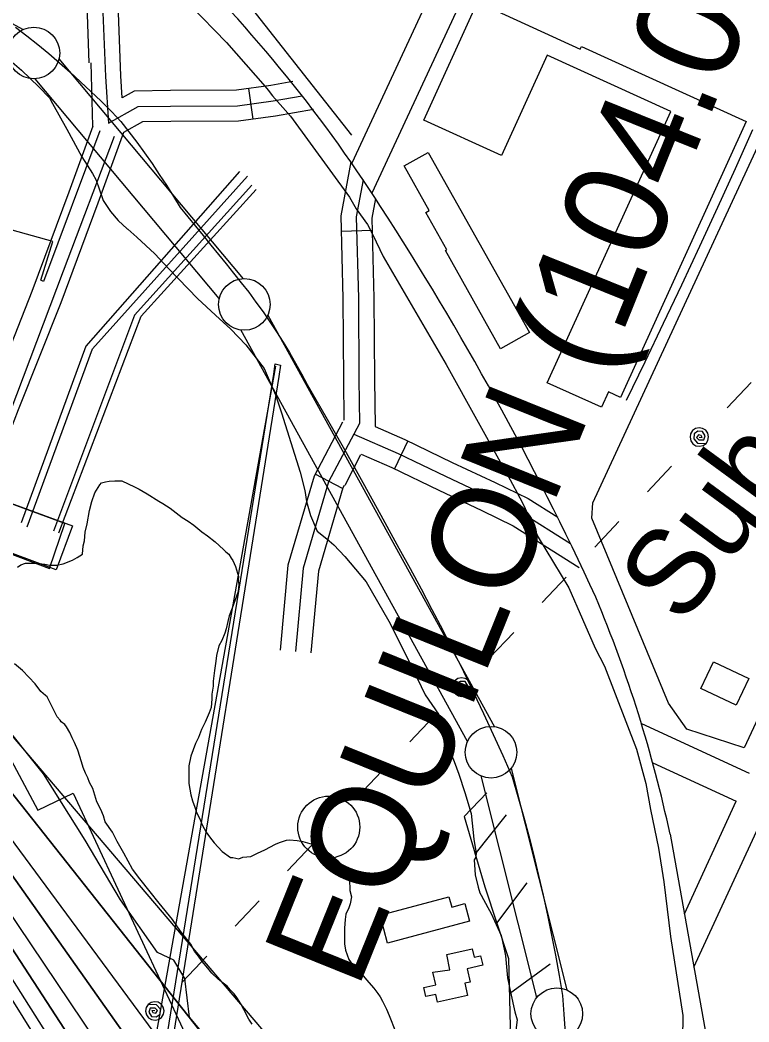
# Model space of a CAD drawing. Extents: x 3625074 to 3663148, y 511451 to 537151.
# Drawn here: x 3658865 to 3659570, y 530685 to 531656 of the extents above; entities that cross this region are included whole.
import ezdxf

# ---------------------------------------------------------------- set-up
doc = ezdxf.new("R2010")
doc.units = 0
for name, color, linetype in [('V-BLDG-OTLN', 7, 'Continuous'), ('V-CHAN-DOCK', 7, 'Continuous'), ('V-CHAN-NAID', 7, 'Continuous'), ('V-DOMW-TANK', 7, 'Continuous'), ('V-LEVE-TOET', 7, 'Continuous'), ('V-RAIL-TRAK', 7, 'Continuous'), ('V-RIVR-EDGE', 7, 'Continuous'), ('V-ROAD-CNTR', 7, 'Continuous'), ('V-RRAP-FSHR', 7, 'Continuous'), ('V-RRAP-RVMT', 7, 'Continuous'), ('V-SITE-OTLN', 7, 'Continuous'), ('V-SITE-OTLN-IDEN', 7, 'Continuous'), ('V-SITE-VEGE', 7, 'Continuous'), ('V-SURV-LINE', 7, 'Continuous'), ('V-TOPO-DPTH', 7, 'Continuous'), ('V-TOPO-MINR', 7, 'Continuous'), ('V-TOPO-SHOR', 7, 'Continuous'), ('V-TOPO-WATR', 7, 'Continuous'), ('V-UTIL-LINE', 7, 'Continuous')]:
    doc.layers.add(name, color=color, linetype=linetype)

msp = doc.modelspace()

# ---------------------------------------------------------------- linework, layer by layer
at = {"layer": 'V-BLDG-OTLN'}
for points in [[(3659427.55, 531280.63), (3659375.14, 531304.5), (3659494.76, 531567.09), (3659375, 531621.64), (3659330.73, 531524.43), (3659255.55, 531558.68), (3659307.58, 531672.9), (3659407.17, 531627.54), (3659408.36, 531630.14), (3659567.88, 531557.47), (3659446.1, 531290.14), (3659434.32, 531295.5)], [(3659329.93, 531337.33), (3659276.46, 531432.41), (3659277.99, 531433.27), (3659257.69, 531469.38), (3659260.83, 531471.15), (3659236.48, 531514.45), (3659259.72, 531527.52), (3659357.84, 531353.02)], [(3658899.65, 531123.3), (3658833.87, 531147.74), (3658849.65, 531190.2), (3658915.42, 531165.77)], [(3659557.95, 530992.11), (3659523.85, 531008.31), (3659536.11, 531034.12), (3659570.21, 531017.92)], [(3659300.01, 530782.85), (3659220.48, 530761.77), (3659213.31, 530788.86), (3659279.95, 530806.52), (3659282.6, 530796.52), (3659295.48, 530799.93)], [(3659277.82, 530750.55), (3659302.54, 530756.17), (3659304.42, 530747.95), (3659310.55, 530749.35), (3659312.61, 530740.27), (3659297.64, 530736.87), (3659300.58, 530723.93), (3659295.34, 530722.73), (3659298, 530711.07), (3659268.84, 530704.43), (3659267.11, 530712.02), (3659257.72, 530709.89), (3659255.69, 530718.8), (3659267.17, 530721.41), (3659264.43, 530733.45), (3659280.9, 530735.65)]]:
    msp.add_lwpolyline(points, close=True, dxfattribs=at)
at = {"layer": 'V-CHAN-DOCK'}
for points in [[(3658822.44, 531190.34), (3658906.77, 531412.9), (3658956.06, 531543.38)], [(3658941.95, 531548.28), (3658887.34, 531402.51), (3658884.6, 531403.73), (3658896.5, 531441.37), (3658856.87, 531452.11)], [(3659116.91, 531321.5), (3659115.18, 531310.37), (3659012.16, 530667.26), (3659016.94, 530666.4), (3659013.05, 530642.94), (3659014.59, 530618.26), (3659001.47, 530614.15), (3658999.26, 530623.98), (3659110.42, 531312.82), (3659111.75, 531322.76), (3659116.91, 531321.5)], [(3658834.1, 531146.88), (3658893.26, 531124.48), (3658907.99, 531167.99), (3658849.21, 531189.6)]]:
    msp.add_lwpolyline(points, dxfattribs=at)
at = {"layer": 'V-DOMW-TANK'}
msp.add_line((3659163.57, 530874.09), (3659163.57, 530874.09), dxfattribs=at)
msp.add_circle((3659163.57, 530874.09), 30, dxfattribs=at)
at = {"layer": 'V-LEVE-TOET'}
for points in [[(3658994.25, 531706.64), (3659064.53, 531633.96), (3659101.96, 531591.35), (3659104.88, 531587.76), (3659109.08, 531582.45), (3659126.52, 531562.56), (3659183.67, 531484.11), (3659190.05, 531472.76), (3659201.14, 531457.78), (3659206.35, 531447.63), (3659216.17, 531426.74), (3659277.14, 531322.13), (3659339.21, 531210.39), (3659348.48, 531193.06), (3659353.12, 531184.1), (3659357.73, 531173.36), (3659366.39, 531154.86), (3659396.03, 531105.83), (3659409.29, 531075.4), (3659421.39, 531047.36), (3659430.67, 531030.04), (3659461.69, 530949.54), (3659470.75, 530916.2), (3659475.19, 530891.22), (3659483.02, 530853.74), (3659487.94, 530821.05), (3659494.39, 530768.16), (3659506.47, 530691.46), (3659505.3, 530599.51)], [(3658847.82, 531622.7), (3658865.91, 531607.13), (3658882.81, 531590.99), (3658893.29, 531580.24), (3658896.17, 531574.9), (3658910.01, 531549.95), (3658924.42, 531523.22), (3658934.83, 531507.16), (3658938.29, 531500.63), (3658941.13, 531492.34), (3658945.12, 531481.08), (3658952.06, 531470.38), (3658959.61, 531461.43), (3658968.36, 531453.65), (3658968.94, 531453.06), (3658977.69, 531445.28), (3658995.18, 531429.13), (3659008.57, 531414.8), (3659036.52, 531386.14), (3659054.01, 531369.99), (3659068.58, 531356.24), (3659083.13, 531341.31), (3659101.12, 531318.07), (3659112.01, 531292.57), (3659117.69, 531275.39), (3659135.83, 531217.95), (3659140.33, 531200.2), (3659141.96, 531189.56), (3659145.92, 531175.94), (3659152.21, 531160.53), (3659161.56, 531153.33), (3659168.56, 531147.34), (3659179.03, 531136), (3659199.95, 531111.55), (3659221.89, 531073.53), (3659241.44, 531034.35), (3659256.96, 531002.3), (3659269.7, 530983.26), (3659277.04, 530957.22), (3659285.04, 530937.65), (3659289.6, 530925.21), (3659295.28, 530907.44), (3659301.51, 530887.3), (3659304.14, 530862.5), (3659306.32, 530848.31), (3659305.68, 530844.19), (3659304.48, 530842.44), (3659305.47, 530827.68), (3659308.27, 530815.85), (3659309.97, 530810.52), (3659311.12, 530808.15), (3659317.46, 530796.27), (3659317.46, 530796.27), (3659320.92, 530790.32), (3659330.68, 530768.97), (3659333.46, 530755.96), (3659334.56, 530749.45), (3659336.65, 530728.19), (3659339.42, 530714), (3659343.9, 530695.07), (3659346.16, 530687.37), (3659344.2, 530672.06)]]:
    msp.add_lwpolyline(points, dxfattribs=at)
at = {"layer": 'V-RAIL-TRAK'}
msp.add_lwpolyline([(3659573.93, 531549.46), (3659556.99, 531511.73), (3659539.87, 531474.09), (3659522.56, 531436.54), (3659505.07, 531399.07), (3659487.4, 531361.68), (3659469.55, 531324.37), (3659451.52, 531287.16)], dxfattribs=at)
at = {"layer": 'V-RIVR-EDGE'}
msp.add_lwpolyline([(3659040.48, 530675.92), (3659028.87, 530690.04), (3659024.06, 530727.43), (3659013.69, 530745.22), (3658997.78, 530752.61), (3658961.75, 530803.56), (3658927.58, 530861.24), (3658887.3, 530925.68), (3658840.87, 530983.39)], dxfattribs=at)
at = {"layer": 'V-ROAD-CNTR'}
for p, q in [((3659090.4, 531559.66), (3659086.32, 531589.38)), ((3659205.52, 531451.84), (3659175.53, 531451.05)), ((3659240.19, 531248.14), (3659227.09, 531221.15)), ((3659176.79, 531201.85), (3659150.28, 531215.91))]:
    msp.add_line(p, q, dxfattribs=at)
for points in [[(3659362.04, 531896.95), (3659185.77, 531517.16)], [(3659389.26, 531884.32), (3659205.35, 531488.1)], [(3658931.71, 531614.2), (3658929.6, 531670.31), (3658927.6, 531729.99), (3658931, 531762.97), (3658940.65, 531777.2)], [(3658953.21, 531769), (3658945.53, 531757.68), (3658942.62, 531729.47), (3658944.6, 531670.84), (3658947.22, 531600.93), (3658950.12, 531555.83), (3658979.06, 531571.96), (3659010.46, 531572.47), (3659075.21, 531572.72), (3659109.77, 531577.46), (3659137.72, 531582.42)], [(3659128.93, 531596.09), (3659107.44, 531592.28), (3659074.16, 531587.71), (3659010.31, 531587.47), (3658975.05, 531586.9), (3658963.56, 531580.5), (3658962.2, 531601.69), (3658959.59, 531671.37), (3658957.65, 531728.95), (3658960.07, 531752.38), (3658965.05, 531759.73)], [(3658860.31, 531648.91), (3658871.16, 531640.52), (3658881.87, 531631.95), (3658892.44, 531623.21), (3658902.87, 531614.31), (3658913.16, 531605.23), (3658923.31, 531596), (3658933.3, 531586.61), (3658943.14, 531577.05), (3658952.83, 531567.35), (3658958.4, 531561.59), (3658962.36, 531557.49), (3658970.12, 531547.47), (3658977.72, 531537.34), (3658985.15, 531527.09), (3658992.4, 531516.72), (3658999.49, 531506.24), (3659006.4, 531495.66), (3659013.14, 531484.97), (3659019.7, 531474.18), (3659027.16, 531465.13), (3659034.6, 531456.05), (3659042.02, 531446.95), (3659049.41, 531437.83), (3659056.77, 531428.7), (3659064.09, 531419.56), (3659071.39, 531410.41), (3659078.8, 531401.29), (3659086.03, 531392.02), (3659093.09, 531382.61), (3659099.95, 531373.07), (3659106.62, 531363.39), (3659113.11, 531353.58), (3659119.4, 531343.65), (3659125.49, 531333.6), (3659131.39, 531323.43), (3659137.08, 531313.14), (3659142.57, 531302.74), (3659160.76, 531271.26), (3659178.73, 531239.66), (3659196.5, 531207.93), (3659214.05, 531176.09), (3659231.39, 531144.13), (3659242.28, 531124.47), (3659253, 531104.71), (3659263.53, 531084.85), (3659273.88, 531064.9), (3659284.05, 531044.85), (3659294.04, 531024.72), (3659303.85, 531004.49), (3659313.48, 530984.18), (3659322.92, 530963.78), (3659332.17, 530943.29), (3659341.24, 530922.73), (3659346.8, 530903.76)], [(3658935.26, 531553.1), (3658933.6, 531614.15)], [(3659148.93, 531569.17), (3659112.1, 531562.64), (3659076.26, 531557.72), (3659010.61, 531557.47), (3658983.07, 531557.03), (3658964.94, 531546.92)], [(3658935.26, 531553.1), (3658911.84, 531488.87), (3658876.02, 531392.69), (3658834.88, 531289.27), (3658792.32, 531178.73), (3658767.98, 531109.48), (3658769.35, 531096.44), (3658777.72, 531080.71), (3658801.38, 531045.87)], [(3658964.94, 531546.92), (3658939.99, 531478.5), (3658904.02, 531381.9), (3658862.82, 531278.33), (3658820.48, 531168.37), (3658798.52, 531105.9), (3658798.57, 531105.37), (3658803.44, 531096.23), (3658826.19, 531062.73)], [(3659184.97, 531518.3), (3659175.13, 531466.18), (3659177.26, 531385.98), (3659177.71, 531307.28), (3659178.25, 531268.64), (3659177.88, 531267.94)], [(3659196.93, 531500.81), (3659190.16, 531464.97), (3659192.26, 531386.23), (3659192.71, 531307.43), (3659193.3, 531265.01), (3659163.24, 531208.33), (3659138.77, 531124.83), (3659131.28, 531044.11)], [(3659208.8, 531482.82), (3659205.2, 531463.77), (3659207.26, 531386.47), (3659207.7, 531307.57), (3659208.35, 531262.16)], [(3659176.92, 531266.13), (3659149.28, 531214.01), (3659123.96, 531127.66), (3659116.35, 531045.5)], [(3659208.35, 531262.16), (3659237.21, 531249.59), (3659283.05, 531227.33), (3659324.79, 531207.78), (3659356.73, 531192.16), (3659385.39, 531174.1)], [(3659187.85, 531254.73), (3659230.93, 531235.96), (3659276.6, 531213.79), (3659318.31, 531194.25), (3659349.41, 531179.04), (3659397.58, 531148.7)], [(3659194.22, 531234.72), (3659179.08, 531204.81)], [(3659194.8, 531235.34), (3659224.66, 531222.33), (3659270.14, 531200.25), (3659311.83, 531180.72), (3659342.1, 531165.92), (3659406.17, 531125.56)], [(3659178.47, 531205.02), (3659177.21, 531202.65), (3659153.57, 531122.01), (3659146.22, 531042.73)], [(3659466.26, 530974.41), (3659570.74, 530926.41)], [(3659477.26, 530936.34), (3659558.19, 530899.16)], [(3659346.8, 530903.76), (3659352.14, 530884.73), (3659357.25, 530865.63), (3659362.13, 530846.47), (3659366.79, 530827.26), (3659371.21, 530807.99), (3659375.4, 530788.68), (3659379.37, 530769.31), (3659383.1, 530749.9), (3659386.6, 530730.44), (3659389.87, 530710.95), (3659391.3, 530692.75), (3659392.5, 530674.55)], [(3659507.92, 530789.99), (3659558.19, 530899.16)], [(3659517.16, 530738.33), (3659585.45, 530886.64)], [(3659494.1, 530867.26), (3659535.5, 530635.79)]]:
    msp.add_lwpolyline(points, dxfattribs=at)
for centre, radius, start, end in [((3658020.95, 530709.89), 1417.21, 32.68135, 46.12608), ((3656678.43, 529832.77), 3020.83, 24.73184, 32.93437), ((3658214.15, 530591.84), 1309.25, 12.14386, 22.67719)]:
    msp.add_arc(centre, radius, start, end, dxfattribs=at)
at = {"layer": 'V-RRAP-FSHR'}
for p, q in [((3659305.41, 530847.78), (3659335.77, 530886.02)), ((3659326.44, 530781.02), (3659355.61, 530820.18)), ((3659338.48, 530712.85), (3659377.88, 530741.7))]:
    msp.add_line(p, q, dxfattribs=at)
msp.add_lwpolyline([(3659316.66, 530907.32), (3659294.56, 530884.26), (3659314.76, 530816.32), (3659337.76, 530746.82), (3659339.15, 530681), (3659333.05, 530600.05), (3659332.16, 530552.9), (3659335.77, 530470.07), (3659365.3, 530370.2), (3659395.15, 530293.77), (3659431.33, 530201.29), (3659464.73, 530117.81), (3659486.88, 530114.69)], dxfattribs=at)
at = {"layer": 'V-RRAP-RVMT'}
for points in [[(3658842.88, 530963.08), (3658881.77, 530890.36), (3658916.1, 530906.86)], [(3658916.1, 530906.86), (3659024.21, 530674.51), (3659021.99, 530673.54), (3659073.92, 530563.06), (3659088.79, 530524.13), (3659076.43, 530517.34), (3659155.31, 530325.88), (3659148.47, 530322.73), (3659219.85, 530160.94), (3659216.73, 530159.37)]]:
    msp.add_lwpolyline(points, dxfattribs=at)
at = {"layer": 'V-SITE-OTLN'}
msp.add_lwpolyline([(3659627.29, 531592.65), (3659679.01, 531348.16), (3659703.25, 531245.67), (3659565.84, 530950.97), (3659510.23, 530968.91), (3659492.72, 530994.08), (3659418.36, 531173.25), (3659419.15, 531188.09), (3659609.16, 531598.16)], close=True, dxfattribs=at)
at = {"layer": 'V-SITE-VEGE'}
for points in [[(3658862.1, 531125.83), (3658865.5, 531128.03), (3658870.02, 531129.66), (3658875.63, 531129.59), (3658879.56, 531129.54), (3658888.54, 531128.86), (3658893.02, 531127.68), (3658900.32, 531127.59), (3658906.52, 531129.19), (3658915.55, 531132.45), (3658920.08, 531135.19), (3658925.18, 531138.5), (3658925.84, 531146.36), (3658927.03, 531151.4), (3658927.7, 531159.81), (3658929.49, 531167.66), (3658931.9, 531180.54), (3658934.26, 531189.5), (3658937.18, 531197.89), (3658941.77, 531205.69), (3658943.48, 531207.36), (3658947.43, 531208.43), (3658950.81, 531208.95), (3658956.43, 531209.44), (3658963.17, 531209.35), (3658975.45, 531203.58), (3658979.91, 531201.27), (3658987.72, 531196.68), (3658998.87, 531189.79), (3659002.77, 531187.49), (3659010.01, 531182.91), (3659021.69, 531173.77), (3659027.27, 531170.32), (3659032.83, 531166.32), (3659040.61, 531160.04), (3659046.18, 531156.04), (3659053.41, 531150.33), (3659061.74, 531142.92), (3659063.96, 531140.64), (3659066.74, 531138.36), (3659068.93, 531134.4), (3659070.59, 531132.13), (3659073.32, 531126.48), (3659076.01, 531116.89), (3659075.96, 531112.96), (3659076.47, 531109.02), (3659075.82, 531102.29), (3659074.08, 531097.82), (3659069.99, 531086.07), (3659067.09, 531078.81), (3659065.9, 531073.21), (3659064.12, 531065.93), (3659062.94, 531062.01)], [(3659062.94, 531062.01), (3659060.04, 531054.75), (3659057.17, 531049.73), (3659054.8, 531040.21), (3659054.16, 531034.6), (3659052.92, 531025.63), (3659051.67, 531015.53), (3659051.6, 531010.48), (3659050.38, 531002.63), (3659050.32, 530998.14), (3659049.65, 530989.72), (3659047.9, 530984.69), (3659043.86, 530975.75), (3659040.39, 530968.49), (3659037.48, 530960.67), (3659034.6, 530955.08), (3659029.95, 530942.79), (3659028.14, 530933.26), (3659027.92, 530916.41), (3659030.02, 530905.15), (3659031.64, 530899.51)], [(3658954.29, 530869.05), (3658947.11, 530879.25), (3658945.5, 530884.89), (3658942.77, 530891.11), (3658938.94, 530898.46), (3658935.17, 530911.43), (3658931.88, 530917.09), (3658930.25, 530921.6), (3658928.06, 530926.13), (3658925.89, 530931.77), (3658924.27, 530937.41), (3658920.48, 530948.69), (3658917.21, 530956.04), (3658915.02, 530960.56), (3658912.84, 530965.64), (3658909.54, 530971.3), (3658907.89, 530973.57), (3658904.54, 530975.86), (3658903.44, 530977.56), (3658900.68, 530980.97), (3658890.81, 531000.19), (3658889.15, 531001.34), (3658884.7, 531005.33), (3658879.18, 531012.7), (3658866.99, 531025.78), (3658859.21, 531032.06)], [(3659031.64, 530899.51), (3659033.8, 530893.3), (3659035.42, 530888.23), (3659038.71, 530882.01), (3659040.89, 530876.36), (3659044.72, 530869.01), (3659048.04, 530864.47), (3659052.46, 530858.8), (3659060.21, 530850.27), (3659068.56, 530844.54), (3659070.81, 530844.52), (3659076.41, 530843.32), (3659080.37, 530844.96), (3659088.24, 530845.41), (3659094.46, 530848.71), (3659101.8, 530851.98), (3659111.98, 530857.47), (3659115.94, 530859.1), (3659122.71, 530861.26), (3659125.52, 530861.79), (3659132.82, 530861.13), (3659138.42, 530859.94), (3659147.38, 530857.57), (3659151.29, 530855.84), (3659154.07, 530854.12), (3659157.43, 530852.95), (3659161.88, 530850.08), (3659165.78, 530847.22), (3659172.45, 530841.52), (3659179.63, 530832.44), (3659182.37, 530826.79), (3659183.44, 530822.84), (3659183.92, 530816.66), (3659183.87, 530812.72), (3659185.48, 530806.53), (3659184.27, 530799.8), (3659183.09, 530795.88), (3659180.21, 530789.74), (3659179.58, 530784.69), (3659178.91, 530776.28), (3659178.71, 530761.11), (3659179.76, 530754.92), (3659183.01, 530745.89), (3659186.87, 530740.22), (3659195.75, 530731.68), (3659200.17, 530726.01), (3659207.37, 530718.05), (3659211.23, 530712.94), (3659213.44, 530709.54), (3659215.63, 530705.58), (3659219.46, 530697.67), (3659222.19, 530691.46), (3659228.18, 530676.21)], [(3659089.51, 530683.06), (3659086.21, 530688.16), (3659081.27, 530697.21), (3659078.54, 530702.86), (3659074.68, 530709.09), (3659071.92, 530712.49), (3659068.04, 530716.47), (3659065.27, 530719.88), (3659061.38, 530722.74), (3659056.37, 530726.74), (3659050.27, 530732.43), (3659046.4, 530737.54), (3659040.86, 530743.79), (3659037.56, 530748.89), (3659033.69, 530753.99), (3659029.85, 530760.79), (3659019.9, 530773.27), (3659012.18, 530784.6), (3658999.46, 530800.5), (3658990.62, 530811.28), (3658980.67, 530823.77), (3658973.49, 530833.41), (3658965.26, 530848.69), (3658958.66, 530860.01), (3658954.29, 530869.05)]]:
    msp.add_lwpolyline(points, dxfattribs=at)
at = {"layer": 'V-SURV-LINE'}
for points in [[(3658273.84, 531970.46), (3658867.63, 531646.54)], [(3658902.31, 531618.12), (3659080.52, 531405.22)], [(3659057.52, 531385.97), (3658879.31, 531598.86)], [(3659104.62, 531370.01), (3659324.18, 530971.3)], [(3659297.9, 530956.84), (3659078.33, 531355.55)], [(3659364.98, 530708.96), (3659311, 530923.54)], [(3659340.1, 530930.85), (3659394.07, 530716.26)]]:
    msp.add_lwpolyline(points, dxfattribs=at)
for centre in [(3658877.99, 531623.8), (3659081.84, 531380.28), (3659320.68, 530946.57), (3659384.4, 530693.24)]:
    msp.add_circle(centre, 25, dxfattribs=at)
at = {"layer": 'V-TOPO-DPTH'}
for points in [[(3657330.4, 532131.1), (3658391.16, 531468.55), (3658409, 531456.25), (3658425.98, 531442.98), (3658441.71, 531428.22), (3658456.59, 531412.49), (3659206.45, 530464.42)], [(3658976.46, 530515.39), (3658418.2, 531410.75), (3658413.91, 531415.3), (3658409.38, 531419.55), (3658404.48, 531423.37), (3658399.32, 531426.89), (3658275.18, 531503.38), (3658207.39, 531544.27), (3658139.11, 531584.3), (3658070.08, 531623.04), (3658000.55, 531660.91), (3657327.59, 532019.32)], [(3658976.46, 530515.39), (3658418.2, 531410.75), (3658413.91, 531415.3), (3658409.38, 531419.55), (3658404.48, 531423.37), (3658399.32, 531426.89), (3658275.18, 531503.38), (3658207.39, 531544.27), (3658139.11, 531584.3), (3658070.08, 531623.04), (3658000.55, 531660.91), (3657327.59, 532019.32)], [(3657636.3, 531888.11), (3657768.77, 531815.91), (3657900.26, 531742.01), (3658030.3, 531665.58), (3658159.37, 531587.46), (3658396.57, 531440.73), (3658405.97, 531434.3), (3658414.91, 531427.35), (3658423.17, 531419.6), (3658430.98, 531411.32), (3659073.27, 530423.68)], [(3659073.27, 530423.68), (3658430.98, 531411.32), (3658423.17, 531419.6), (3658414.91, 531427.35), (3658405.97, 531434.3), (3658396.57, 531440.73), (3658159.37, 531587.46), (3658030.3, 531665.58), (3657900.26, 531742.01), (3657768.77, 531815.91), (3657636.3, 531888.11)], [(3657714.38, 531875.86), (3657793.68, 531827.56), (3658393.85, 531454.62), (3658407.47, 531445.27), (3658420.44, 531435.16), (3658432.44, 531423.91), (3658443.78, 531411.9), (3659122.42, 530451.81)], [(3659122.42, 530451.81), (3658443.78, 531411.9), (3658432.44, 531423.91), (3658420.44, 531435.16), (3658407.47, 531445.27), (3658393.85, 531454.62), (3657793.68, 531827.56), (3657714.38, 531875.86)]]:
    msp.add_lwpolyline(points, dxfattribs=at)
at = {"layer": 'V-TOPO-MINR'}
for points in [[(3659206.45, 530464.42), (3658456.59, 531412.49), (3658441.71, 531428.22), (3658425.98, 531442.98), (3658409, 531456.25), (3658391.16, 531468.55), (3657330.4, 532131.1)], [(3659031.22, 530451.45), (3658424.59, 531411.03), (3658418.54, 531417.45), (3658412.14, 531423.45), (3658405.22, 531428.83), (3658397.94, 531433.8), (3658218.89, 531544.33), (3658121.26, 531603.26), (3658022.86, 531660.86), (3657923.33, 531716.48), (3657823.04, 531770.77), (3657297.13, 532048.69)], [(3658976.46, 530515.39), (3658418.2, 531410.75), (3658413.91, 531415.3), (3658409.38, 531419.55), (3658404.48, 531423.37), (3658399.32, 531426.89), (3658275.18, 531503.38), (3658207.39, 531544.27), (3658139.11, 531584.3), (3658070.08, 531623.04), (3658000.55, 531660.91), (3657327.59, 532019.32)], [(3659138.98, 530479.09), (3658450.19, 531412.19), (3658437.07, 531426.06), (3658423.21, 531439.06), (3658408.23, 531450.76), (3658392.5, 531461.58), (3657571.25, 531973.17)], [(3659113.12, 530407.07), (3658437.38, 531411.61), (3658427.8, 531421.75), (3658417.67, 531431.25), (3658406.72, 531439.78), (3658395.21, 531447.67), (3658000.9, 531692.12), (3657886.59, 531761.52), (3657771.44, 531829.48), (3657655.04, 531895.28)], [(3659073.27, 530423.68), (3658430.98, 531411.32), (3658423.17, 531419.6), (3658414.91, 531427.35), (3658405.97, 531434.3), (3658396.57, 531440.73), (3658159.37, 531587.46), (3658030.3, 531665.58), (3657900.26, 531742.01), (3657768.77, 531815.91), (3657636.3, 531888.11)], [(3659200.56, 530559.23), (3658473.07, 531412.99), (3658454.36, 531434.56), (3658435.42, 531455.92), (3658416.11, 531476.94), (3658396.56, 531497.75), (3658384.96, 531509.88), (3658358.87, 531535.96), (3658332.01, 531561.19), (3658304.03, 531585.17), (3658275.29, 531608.3), (3658252.47, 531625.83), (3658226.68, 531648.47)]]:
    msp.add_lwpolyline(points, dxfattribs=at)
at = {"layer": 'V-TOPO-SHOR'}
msp.add_lwpolyline([(3659186, 531544.24), (3659068.49, 531693.66), (3659041, 531727.87), (3658989.93, 531776.05)], dxfattribs=at)
at = {"layer": 'V-TOPO-WATR'}
msp.add_lwpolyline([(3659122.42, 530451.81), (3658443.78, 531411.9), (3658432.44, 531423.91), (3658420.44, 531435.16), (3658407.47, 531445.27), (3658393.85, 531454.62), (3657793.68, 531827.56), (3657714.38, 531875.86)], dxfattribs=at)
at = {"layer": 'V-UTIL-LINE'}
msp.add_line((3659111.9, 531320.42), (3658987.44, 530623.17), dxfattribs=at)
for points in [[(3659077.06, 531509.04), (3658928.45, 531339.71), (3658865.65, 531168.85)], [(3658871.5, 531164.84), (3658934.72, 531337.27), (3659084.89, 531504.44)], [(3659089.04, 531495.69), (3658975.29, 531369.83), (3658897.04, 531160.58)], [(3658902.14, 531158.94), (3658981.97, 531368.95), (3659093.19, 531491.54)], [(3659549.24, 531280.11), (3659572.66, 531304.76)], [(3659522.38, 531251.84), (3659525.23, 531251.39), (3659524.2, 531253.48), (3659521.48, 531253.84), (3659519.71, 531251.5), (3659522.06, 531249.05), (3659526.75, 531249.05), (3659528.13, 531253.09), (3659525.62, 531257.26), (3659521.04, 531257.37), (3659517.34, 531254.87), (3659517, 531250.06), (3659520.76, 531246.04), (3659528.91, 531245.64), (3659530.78, 531248.61), (3659531.38, 531252.07), (3659530.61, 531255.49), (3659528.58, 531258.36), (3659525.61, 531260.24), (3659522.15, 531260.83), (3659518.73, 531260.06), (3659515.86, 531258.03), (3659513.98, 531255.07), (3659513.39, 531251.6), (3659514.16, 531248.18), (3659516.19, 531245.31), (3659519.15, 531243.44), (3659522.61, 531242.84), (3659526.04, 531243.61), (3659528.91, 531245.64)], [(3659472.11, 531198.91), (3659495.52, 531223.56)], [(3659421.14, 531145.26), (3659444.56, 531169.91)], [(3659370.18, 531091.6), (3659393.6, 531116.25)], [(3659319.22, 531037.95), (3659342.63, 531062.6)], [(3659292.36, 531009.67), (3659295.2, 531009.23), (3659294.17, 531011.32), (3659291.45, 531011.67), (3659289.68, 531009.34), (3659292.03, 531006.89), (3659296.72, 531006.89), (3659298.1, 531010.93), (3659295.59, 531015.1), (3659291.02, 531015.21), (3659287.31, 531012.71), (3659286.97, 531007.9), (3659290.74, 531003.88), (3659298.88, 531003.48), (3659300.76, 531006.44), (3659301.35, 531009.91), (3659300.58, 531013.33), (3659298.55, 531016.2), (3659295.59, 531018.07), (3659292.13, 531018.67), (3659288.7, 531017.9), (3659285.83, 531015.87), (3659283.96, 531012.9), (3659283.36, 531009.44), (3659284.13, 531006.02), (3659286.16, 531003.15), (3659289.13, 531001.27), (3659292.59, 531000.68), (3659296.01, 531001.45), (3659298.88, 531003.48)], [(3659242.08, 530956.75), (3659265.5, 530981.4)], [(3659191.12, 530903.09), (3659214.53, 530927.75)], [(3659123.71, 530831.75), (3659147.08, 530856.44)], [(3659072.84, 530778.01), (3659096.21, 530802.7)], [(3659021.96, 530724.27), (3659045.34, 530748.96)], [(3658995.15, 530695.95), (3658992.31, 530696.38), (3658993.34, 530694.3), (3658996.06, 530693.95), (3658997.83, 530696.28), (3658995.47, 530698.73), (3658990.78, 530698.72), (3658989.41, 530694.68), (3658991.92, 530690.52), (3658996.5, 530690.42), (3659000.21, 530692.92), (3659000.53, 530697.73), (3658996.76, 530701.74), (3658988.62, 530702.13), (3658986.75, 530699.16), (3658986.16, 530695.7), (3658986.94, 530692.28), (3658988.97, 530689.41), (3658991.94, 530687.54), (3658995.4, 530686.95), (3658998.82, 530687.73), (3659001.69, 530689.76), (3659003.56, 530692.73), (3659004.15, 530696.19), (3659003.37, 530699.62), (3659001.34, 530702.48), (3658998.37, 530704.35), (3658994.91, 530704.94), (3658991.48, 530704.16), (3658988.62, 530702.13)]]:
    msp.add_lwpolyline(points, dxfattribs=at)

# ---------------------------------------------------------------- texts
at = {"layer": 'V-CHAN-NAID'}
msp.add_text('EQUILON (104.0)', height=100, rotation=68.03595, dxfattribs=at).set_placement((3659191.17, 530715.26))
at = {"layer": 'V-SITE-OTLN-IDEN'}
msp.add_text('Substation', height=83, rotation=53.74264, dxfattribs=at).set_placement((3659506.38, 531067.69))

doc.saveas('drawing.dxf')
